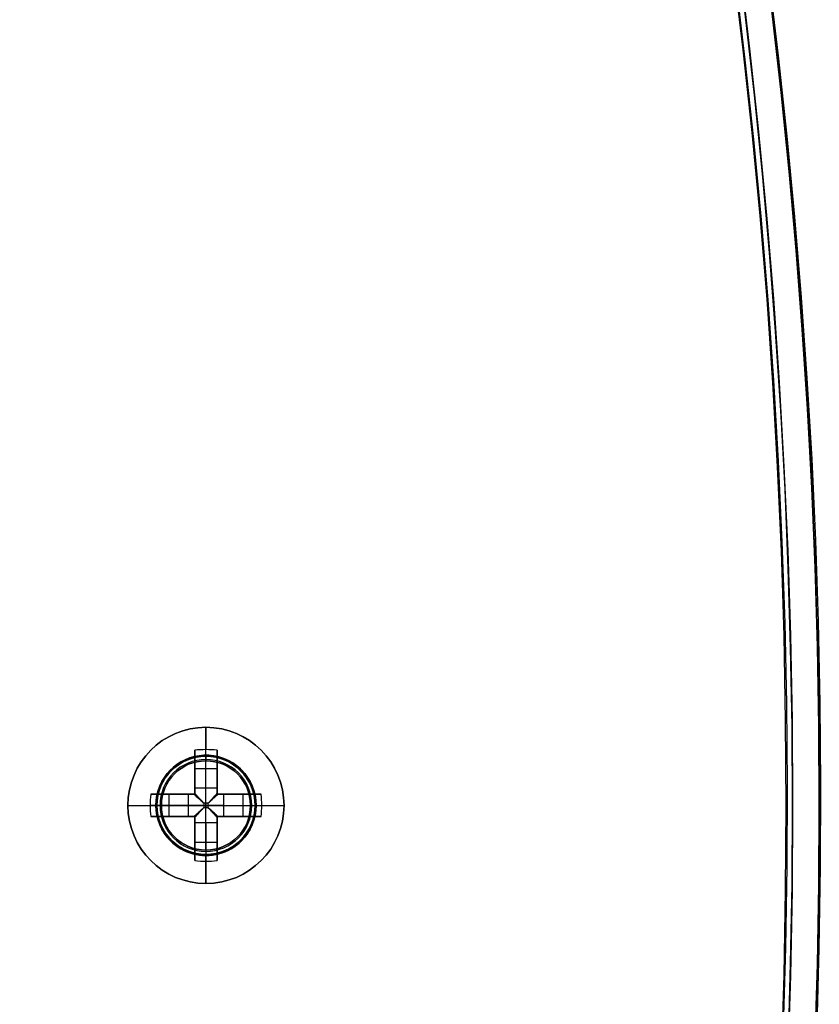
# Model space of a CAD drawing. Header units: millimetres. Extents: x -83 to 676, y -83 to 676.
# Tile 602 of 656: x 557 to 593, y 288 to 332. Entities that reach past the tile are written whole.
import ezdxf

# ---------------------------------------------------------------- set-up
doc = ezdxf.new("R2010")
doc.units = ezdxf.units.MM
doc.header["$MEASUREMENT"] = 0
doc.layers.add('IGES level 0', color=7, linetype='Continuous', true_color=0xff7878)

msp = doc.modelspace()

# ---------------------------------------------------------------- linework, layer by layer
at = {"layer": 'IGES level 0', "color": 1, "true_color": 0xff0808}
for p, q in [((565.5, 298.7, 47), (565.5, 300, 47)), ((565, 297.286, 47.463), (565, 298.975, 49.13)), ((565, 298.975, 49.13), (565, 297.286, 47.463)), ((565.5, 297.286, 47.463), (565.5, 299, 49.155)), ((566, 298.975, 49.13), (566, 297.286, 47.463)), ((566, 297.286, 47.463), (566, 298.975, 49.13)), ((565, 297, 48.699), (565, 298.538, 48.699)), ((565.5, 298.5, 46.8), (565.5, 298.5, 39)), ((565.5, 294.5, 39), (565.5, 298.5, 39)), ((565.5, 298.5, 39), (565.5, 298.5, 46.8)), ((566, 298.538, 48.699), (566, 297, 48.699)), ((565, 298.156, 48.322), (566, 298.156, 48.322)), ((565, 297.987, 48.155), (565, 297.987, 49.83)), ((566, 297.987, 48.155), (566, 297.987, 49.83)), ((565, 297.286, 47.463), (566, 297.286, 47.463)), ((565, 297.286, 47.463), (566, 297.286, 47.463)), ((563.025, 297, 49.13), (564.714, 297, 47.463)), ((564.714, 297, 47.463), (563.025, 297, 49.13)), ((563.462, 297, 48.699), (565, 297, 48.699)), ((563.844, 296, 48.322), (563.844, 297, 48.322)), ((564.013, 297, 48.155), (564.013, 297, 49.83)), ((564.714, 296, 47.463), (564.714, 297, 47.463)), ((564.714, 296, 47.463), (564.714, 297, 47.463)), ((565, 297, 50.128), (565, 297, 47.27)), ((565, 297, 47.27), (565, 297, 50.128)), ((566, 297, 50.128), (566, 297, 47.27)), ((566, 297, 48.699), (567.538, 297, 48.699)), ((566, 297, 47.27), (566, 297, 50.128)), ((566.286, 297, 47.463), (567.975, 297, 49.13)), ((566.286, 297, 47.463), (566.286, 296, 47.463)), ((567.975, 297, 49.13), (566.286, 297, 47.463)), ((566.286, 297, 47.463), (566.286, 296, 47.463)), ((566.987, 297, 48.155), (566.987, 297, 49.83)), ((567.156, 297, 48.322), (567.156, 296, 48.322)), ((562, 296.5, 47), (563.3, 296.5, 47)), ((564.714, 296.5, 47.463), (563, 296.5, 49.155)), ((563.5, 296.5, 46.8), (563.5, 296.5, 39)), ((563.5, 296.5, 39), (567.5, 296.5, 39)), ((565.598, 296.598, 47.18), (565.402, 296.598, 47.18)), ((565.402, 296.598, 47.18), (565.402, 296.402, 47.18)), ((565.402, 296.598, 47.18), (565.402, 296.402, 47.18)), ((565.598, 296.598, 47.18), (565.402, 296.598, 47.18)), ((565.402, 296.5, 47.18), (565.598, 296.5, 47.18)), ((565.402, 296.402, 47.18), (565.598, 296.402, 47.18)), ((565.402, 296.402, 47.18), (565.598, 296.402, 47.18)), ((565.5, 296.598, 47.18), (565.5, 296.402, 47.18)), ((565.598, 296.402, 47.18), (565.598, 296.598, 47.18)), ((565.598, 296.402, 47.18), (565.598, 296.598, 47.18)), ((566.286, 296.5, 47.463), (568, 296.5, 49.155)), ((567.5, 296.5, 46.8), (567.5, 296.5, 39)), ((567.7, 296.5, 47), (569, 296.5, 47)), ((564.714, 296, 47.463), (563.025, 296, 49.13)), ((563.025, 296, 49.13), (564.714, 296, 47.463)), ((565, 296, 48.699), (563.462, 296, 48.699)), ((564.013, 296, 48.155), (564.013, 296, 49.83)), ((565, 296, 50.128), (565, 296, 47.27)), ((565, 296, 47.27), (565, 296, 50.128)), ((565, 294.462, 48.699), (565, 296, 48.699)), ((566, 296, 50.128), (566, 296, 47.27)), ((566, 296, 48.699), (566, 294.462, 48.699)), ((566, 296, 47.27), (566, 296, 50.128)), ((567.538, 296, 48.699), (566, 296, 48.699)), ((567.975, 296, 49.13), (566.286, 296, 47.463)), ((566.286, 296, 47.463), (567.975, 296, 49.13)), ((566.987, 296, 48.155), (566.987, 296, 49.83)), ((565, 294.025, 49.13), (565, 295.714, 47.463)), ((566, 295.714, 47.463), (565, 295.714, 47.463)), ((565, 295.714, 47.463), (565, 294.025, 49.13)), ((566, 295.714, 47.463), (565, 295.714, 47.463)), ((565.5, 295.714, 47.463), (565.5, 294, 49.155)), ((566, 295.714, 47.463), (566, 294.025, 49.13)), ((566, 294.025, 49.13), (566, 295.714, 47.463)), ((565, 295.013, 48.155), (565, 295.013, 49.83)), ((566, 295.013, 48.155), (566, 295.013, 49.83)), ((566, 294.844, 48.322), (565, 294.844, 48.322)), ((565.5, 294.5, 39), (565.5, 294.5, 46.8)), ((565.5, 294.5, 46.8), (565.5, 294.5, 39)), ((565.5, 293, 47), (565.5, 294.3, 47))]:
    msp.add_line(p, q, dxfattribs=at)
at = {"layer": 'IGES level 0', "color": 124, "true_color": 0x1aa180}
for p, q in [((566.082, 298.673, 45.8), (566.082, 298.673, 47)), ((563.327, 297.082, 45.8), (563.327, 297.082, 47)), ((563.327, 297.082, 47), (563.327, 297.082, 45.8)), ((567.673, 295.918, 47), (567.673, 295.918, 45.8)), ((567.673, 295.918, 45.8), (567.673, 295.918, 47)), ((564.918, 294.327, 45.8), (564.918, 294.327, 47))]:
    msp.add_line(p, q, dxfattribs=at)
at = {"layer": 'IGES level 0', "color": 153, "true_color": 0x5393cf}
for centre in [(296.5, 296.5), (296.5, 296.5, -1.2)]:
    msp.add_circle(centre, 296.5, dxfattribs=at)
at = {"layer": 'IGES level 0'}
for centre, radius in [((296.5, 296.5, 47), 296.5), ((296.5, 296.5), 296.5), ((296.5, 296.5, 47), 295.3), ((296.5, 296.5), 295.3)]:
    msp.add_circle(centre, radius, dxfattribs=at)
at = {"layer": 'IGES level 0', "color": 124, "true_color": 0x1aa180}
for centre, radius in [((296.5, 296.5, 47), 295), ((296.5, 296.5, 45.8), 295), ((565.5, 296.5, 47), 2.25), ((565.5, 296.5, 45.8), 2.25)]:
    msp.add_circle(centre, radius, dxfattribs=at)
at = {"layer": 'IGES level 0', "color": 1, "true_color": 0xff0808}
for centre, radius in [((565.5, 296.5, 47), 3.5), ((565.5, 296.5, 47), 2.2), ((565.5, 296.5, 39), 2)]:
    msp.add_circle(centre, radius, dxfattribs=at)
at = {"layer": 'IGES level 0', "color": 153, "true_color": 0x5393cf}
for centre, start, end in [((296.5, 296.5, -1.2), 345, 165), ((296.5, 296.5), 345, 165), ((296.5, 296.5, -0.6), 345, 165), ((296.5, 296.5, -1.2), 165, 345), ((296.5, 296.5), 165, 345), ((296.5, 296.5, -0.6), 165, 345)]:
    msp.add_arc(centre, 296.5, start, end, dxfattribs=at)
at = {"layer": 'IGES level 0', "color": 124, "true_color": 0x1aa180}
for centre, radius, start, end in [((296.5, 296.5, 45.8), 295, 345, 165), ((296.5, 296.5, 47), 295, 345, 165), ((296.5, 296.5, 46.4), 295, 345, 165), ((296.5, 296.5, 45.8), 295, 165, 345), ((296.5, 296.5, 47), 295, 165, 345), ((296.5, 296.5, 46.4), 295, 165, 345), ((565.5, 296.5, 45.8), 2.25, 345, 165), ((565.5, 296.5, 47), 2.25, 345, 165), ((565.5, 296.5, 46.4), 2.25, 345, 165), ((565.5, 296.5, 45.8), 2.25, 165, 345), ((565.5, 296.5, 47), 2.25, 165, 345), ((565.5, 296.5, 46.4), 2.25, 165, 345)]:
    msp.add_arc(centre, radius, start, end, dxfattribs=at)
at = {"layer": 'IGES level 0'}
for centre, radius in [((296.5, 296.5), 296.5), ((296.5, 296.5, 47), 296.5), ((296.5, 296.5, 23.5), 296.5), ((296.5, 296.5, 47), 295.3), ((296.5, 296.5), 295.3), ((296.5, 296.5, 23.5), 295.3)]:
    msp.add_arc(centre, radius, 225, 45, dxfattribs=at)
at = {"layer": 'IGES level 0', "color": 1, "true_color": 0xff0808}
for centre, radius, start, end in [((565.5, 296.5, 47), 3.5, 0, 180), ((565.5, 296.5, 47), 2.2, 90, 270), ((565.5, 296.5, 46.941), 2.059, 90, 270), ((565.5, 296.5, 39), 2, 90, 270), ((565.5, 296.5, 46.8), 2, 90, 270), ((565.5, 296.5, 42.9), 2, 90, 270), ((565.5, 296.5, 46.8), 2, 90, 270), ((565.5, 296.5, 47), 2.2, 270, 90), ((565.5, 296.5, 46.941), 2.059, 270, 90), ((565.5, 296.5, 46.8), 2, 270, 90), ((565.5, 296.5, 39), 2, 270, 90), ((565.5, 296.5, 46.8), 2, 270, 90), ((565.5, 296.5, 42.9), 2, 270, 90), ((565.5, 296.5, 47), 3.5, 180, 0)]:
    msp.add_arc(centre, radius, start, end, dxfattribs=at)
at = {"layer": 'IGES level 0', "color": 1, "true_color": 0xff0808, "extrusion": (1, 0, 0)}
for centre, radius, start, end in [((296.5, 46.686, 565.5), 3.514, 5.1275, 44.6488), ((296.5, 46.686, 565), 3.478, 44.6488, 81.7352), ((296.5, 46.686, 565), 3.478, 44.6488, 81.7352), ((296.5, 46.686, 566), 3.478, 44.6488, 81.7352), ((298.7, 46.8, 565.5), 0.2, 90, 180), ((298.7, 46.8, 565.5), 0.2, 90, 180), ((296.598, 48.16, 565), 0.98, 296.5596, 314.6488), ((296.598, 48.16, 565), 0.98, 296.5596, 314.6488), ((296.598, 48.16, 565.5), 0.98, 270, 314.6488), ((296.598, 48.16, 566), 0.98, 296.5596, 314.6488), ((296.402, 48.16, 565.5), 0.98, 225.3512, 270), ((296.402, 48.16, 566), 0.98, 225.3512, 243.4404), ((296.402, 48.16, 566), 0.98, 225.3512, 243.4404), ((294.3, 46.8, 565.5), 0.2, 0, 90), ((296.5, 46.686, 565.5), 3.514, 135.3512, 174.8725)]:
    msp.add_arc(centre, radius, start, end, dxfattribs=at)
at = {"layer": 'IGES level 0', "color": 1, "true_color": 0xff0808, "extrusion": (-9.0207e-15, -0.70276, 0.711427)}
msp.add_arc((565.5, 243.747, -175.155), 3.514, 81.8199, 98.1801, dxfattribs=at)
at = {"layer": 'IGES level 0', "color": 1, "true_color": 0xff0808, "extrusion": (1.24501e-14, -0.70276, 0.711427)}
msp.add_arc((565.5, 243.747, -175.155), 3.514, 81.8199, 98.1801, dxfattribs=at)
at = {"layer": 'IGES level 0', "color": 1, "true_color": 0xff0808, "extrusion": (1, -2.83936e-13, -5.61904e-13)}
msp.add_arc((296.5, 46.686, 566), 3.478, 44.6488, 81.7352, dxfattribs=at)
at = {"layer": 'IGES level 0', "color": 1, "true_color": 0xff0808, "extrusion": (1, 1.08635e-11, -1.51716e-11)}
msp.add_arc((296.598, 48.16, 566), 0.98, 296.5596, 314.6488, dxfattribs=at)
at = {"layer": 'IGES level 0', "color": 1, "true_color": 0xff0808, "extrusion": (0.70276, 3.42943e-15, 0.711427)}
msp.add_arc((296.5, -369.503, 430.624), 3.514, 81.8199, 98.1801, dxfattribs=at)
at = {"layer": 'IGES level 0', "color": 1, "true_color": 0xff0808, "extrusion": (0.70276, 7.45152e-13, 0.711427)}
msp.add_arc((296.5, -369.503, 430.624), 3.514, 81.8199, 90, dxfattribs=at)
at = {"layer": 'IGES level 0', "color": 1, "true_color": 0xff0808, "extrusion": (-1.41968e-13, 1, 2.80952e-13)}
msp.add_arc((-565.5, 46.686, 297), 3.478, 44.6488, 81.7352, dxfattribs=at)
at = {"layer": 'IGES level 0', "color": 1, "true_color": 0xff0808, "extrusion": (1.41968e-13, 1, -2.80952e-13)}
for centre in [(-565.5, 46.686, 297), (-565.5, 46.686, 296)]:
    msp.add_arc(centre, 3.478, 44.6488, 81.7352, dxfattribs=at)
at = {"layer": 'IGES level 0', "color": 1, "true_color": 0xff0808, "extrusion": (0, 1, 0)}
for centre, radius, start, end in [((-565.402, 48.16, 297), 0.98, 296.5596, 314.6488), ((-565.5, 46.686, 297), 3.478, 98.2648, 135.3512), ((-565.5, 46.686, 297), 3.478, 98.2648, 135.3512), ((-565.598, 48.16, 297), 0.98, 225.3512, 243.4404), ((-565.598, 48.16, 297), 0.98, 225.3512, 243.4404), ((-565.5, 46.686, 296.5), 3.514, 5.1275, 44.6488), ((-565.402, 48.16, 296.5), 0.98, 270, 314.6488), ((-565.598, 48.16, 296.5), 0.98, 225.3512, 270), ((-565.5, 46.686, 296.5), 3.514, 135.3512, 174.8725), ((-565.5, 46.686, 296.5), 3.514, 135.3512, 174.8725), ((-565.5, 46.686, 296), 3.478, 44.6488, 81.7352), ((-565.402, 48.16, 296), 0.98, 296.5596, 314.6488), ((-565.5, 46.686, 296), 3.478, 98.2648, 135.3512), ((-565.5, 46.686, 296), 3.478, 98.2648, 135.3512), ((-565.598, 48.16, 296), 0.98, 225.3512, 243.4404)]:
    msp.add_arc(centre, radius, start, end, dxfattribs=at)
at = {"layer": 'IGES level 0', "color": 1, "true_color": 0xff0808, "extrusion": (-2.71587e-12, 1, -3.7929e-12)}
msp.add_arc((-565.402, 48.16, 297), 0.98, 296.5596, 314.6488, dxfattribs=at)
at = {"layer": 'IGES level 0', "color": 1, "true_color": 0xff0808, "extrusion": (0.689371, -0.689371, -0.222565)}
msp.add_arc((609.526, 88.334, 174.397), 0.08, 257.4403, 282.5475, dxfattribs=at)
at = {"layer": 'IGES level 0', "color": 1, "true_color": 0xff0808, "extrusion": (0.702705, -0.702705, -0.111406)}
msp.add_arc((609.526, 68.13, 183.426), 0.08, 263.7148, 276.3569, dxfattribs=at)
at = {"layer": 'IGES level 0', "color": 1, "true_color": 0xff0808, "extrusion": (0.702705, 0.702705, 0.111406)}
msp.add_arc((-190.212, -20.965, 611.333), 0.08, 263.6431, 276.2852, dxfattribs=at)
at = {"layer": 'IGES level 0', "color": 1, "true_color": 0xff0808, "extrusion": (0.689371, 0.689371, 0.222565)}
msp.add_arc((-190.212, -89.66, 605.282), 0.08, 257.4525, 282.5597, dxfattribs=at)
at = {"layer": 'IGES level 0', "color": 1, "true_color": 0xff0808, "extrusion": (-0.70276, -3.42971e-15, 0.711427)}
msp.add_arc((-296.5, 435.121, -364.197), 3.514, 81.8199, 98.1801, dxfattribs=at)
at = {"layer": 'IGES level 0', "color": 1, "true_color": 0xff0808, "extrusion": (-0.70276, -6.55973e-13, 0.711427)}
msp.add_arc((-296.5, 435.121, -364.197), 3.514, 90, 98.1801, dxfattribs=at)
at = {"layer": 'IGES level 0', "color": 1, "true_color": 0xff0808, "extrusion": (-4.98371e-13, 1, 2.31211e-13)}
msp.add_arc((-565.5, 46.686, 296.5), 3.514, 5.1275, 44.6488, dxfattribs=at)
at = {"layer": 'IGES level 0', "color": 1, "true_color": 0xff0808, "extrusion": (0.70276, 3.40786e-13, 0.711427)}
msp.add_arc((296.5, -369.503, 430.624), 3.514, 90, 98.1801, dxfattribs=at)
at = {"layer": 'IGES level 0', "color": 1, "true_color": 0xff0808, "extrusion": (2.1883e-10, 1, 2.88118e-11)}
msp.add_arc((-563.3, 46.8, 296.5), 0.2, 90, 180, dxfattribs=at)
at = {"layer": 'IGES level 0', "color": 1, "true_color": 0xff0808, "extrusion": (0.702705, 0.702705, -0.111406)}
msp.add_arc((-190.212, 114.844, 600.13), 0.08, 263.7148, 276.3569, dxfattribs=at)
at = {"layer": 'IGES level 0', "color": 1, "true_color": 0xff0808, "extrusion": (0.702705, -0.702705, 0.111406)}
msp.add_arc((609.526, 25.748, 194.629), 0.08, 263.6431, 276.2852, dxfattribs=at)
at = {"layer": 'IGES level 0', "color": 1, "true_color": 0xff0808, "extrusion": (2.18833e-10, 1, -2.88116e-11)}
msp.add_arc((-567.7, 46.8, 296.5), 0.2, 360, 90, dxfattribs=at)
at = {"layer": 'IGES level 0', "color": 1, "true_color": 0xff0808, "extrusion": (-0.70276, -7.04857e-13, 0.711427)}
msp.add_arc((-296.5, 435.121, -364.197), 3.514, 81.8199, 90, dxfattribs=at)
at = {"layer": 'IGES level 0', "color": 1, "true_color": 0xff0808, "extrusion": (2.71587e-12, 1, 3.7929e-12)}
msp.add_arc((-565.402, 48.16, 296), 0.98, 296.5596, 314.6488, dxfattribs=at)
at = {"layer": 'IGES level 0', "color": 1, "true_color": 0xff0808, "extrusion": (1, -2.83936e-13, 5.61904e-13)}
for centre in [(296.5, 46.686, 565), (296.5, 46.686, 566), (296.5, 46.686, 566)]:
    msp.add_arc(centre, 3.478, 98.2648, 135.3512, dxfattribs=at)
at = {"layer": 'IGES level 0', "color": 1, "true_color": 0xff0808, "extrusion": (1, 2.83936e-13, -5.61904e-13)}
msp.add_arc((296.5, 46.686, 565), 3.478, 98.2648, 135.3512, dxfattribs=at)
at = {"layer": 'IGES level 0', "color": 1, "true_color": 0xff0808, "extrusion": (1, 5.43174e-12, 7.5858e-12)}
msp.add_arc((296.402, 48.16, 565), 0.98, 225.3512, 243.4404, dxfattribs=at)
at = {"layer": 'IGES level 0', "color": 1, "true_color": 0xff0808, "extrusion": (1, -5.43174e-12, -7.5858e-12)}
msp.add_arc((296.402, 48.16, 565), 0.98, 225.3512, 243.4404, dxfattribs=at)
at = {"layer": 'IGES level 0', "color": 1, "true_color": 0xff0808, "extrusion": (0.689371, 0.689371, -0.222565)}
msp.add_arc((-190.212, 181.658, 583.194), 0.08, 257.4403, 282.5475, dxfattribs=at)
at = {"layer": 'IGES level 0', "color": 1, "true_color": 0xff0808, "extrusion": (0.689371, -0.689371, 0.222565)}
msp.add_arc((609.526, 3.665, 196.485), 0.08, 257.4525, 282.5597, dxfattribs=at)
at = {"layer": 'IGES level 0', "color": 1, "true_color": 0xff0808, "extrusion": (2.71587e-12, 1, -3.7929e-12)}
msp.add_arc((-565.598, 48.16, 296), 0.98, 225.3512, 243.4404, dxfattribs=at)
at = {"layer": 'IGES level 0', "color": 1, "true_color": 0xff0808, "extrusion": (1, -1.37232e-12, -1.37232e-12)}
msp.add_arc((294.3, 46.8, 565.5), 0.2, 360, 90, dxfattribs=at)
at = {"layer": 'IGES level 0', "color": 1, "true_color": 0xff0808, "extrusion": (-1.24501e-14, 0.70276, 0.711427)}
msp.add_arc((-565.5, -178.129, 241.582), 3.514, 81.8199, 98.1801, dxfattribs=at)
at = {"layer": 'IGES level 0', "color": 1, "true_color": 0xff0808, "extrusion": (4.8968e-14, 0.70276, 0.711427)}
msp.add_arc((-565.5, -178.129, 241.582), 3.514, 81.8199, 98.1801, dxfattribs=at)
at = {"layer": 'IGES level 0', "color": 1, "true_color": 0xff0808}
for points in [[(564.964, 297, 47.283), (564.976, 297, 47.277), (564.988, 297, 47.273), (565, 297, 47.27)], [(565, 297, 47.27), (565, 297.012, 47.273), (565, 297.024, 47.277), (565, 297.036, 47.283)], [(566, 297.036, 47.283), (566, 297.024, 47.277), (566, 297.012, 47.273), (566, 297, 47.27)], [(566, 297, 47.27), (566.012, 297, 47.273), (566.024, 297, 47.277), (566.036, 297, 47.283)], [(565, 296, 47.27), (564.988, 296, 47.273), (564.976, 296, 47.277), (564.964, 296, 47.283)], [(565, 295.964, 47.283), (565, 295.976, 47.277), (565, 295.988, 47.273), (565, 296, 47.27)], [(566, 296, 47.27), (566, 295.988, 47.273), (566, 295.976, 47.277), (566, 295.964, 47.283)], [(566.036, 296, 47.283), (566.024, 296, 47.277), (566.012, 296, 47.273), (566, 296, 47.27)]]:
    msp.add_open_spline(points, degree=3, dxfattribs=at)
for points, knots in [([(565, 297, 47.27), (564.993, 297, 47.272), (564.986, 297, 47.274), (564.974, 297, 47.279), (564.969, 297, 47.281), (564.964, 297, 47.283)], [0, 0, 0, 0, 0.00002195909, 0.00002195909, 0.0000380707, 0.0000380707, 0.0000380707, 0.0000380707]), ([(564.964, 297, 47.283), (565.009, 296.959, 47.261), (565.055, 296.917, 47.242), (565.15, 296.829, 47.212), (565.199, 296.784, 47.2), (565.3, 296.692, 47.184), (565.351, 296.645, 47.18), (565.402, 296.598, 47.18)], [0, 0, 0, 0, 0.320257, 0.320257, 0.655825, 0.655825, 1, 1, 1, 1]), ([(564.964, 297, 47.283), (564.98, 296.985, 47.275), (564.997, 296.97, 47.268), (565.031, 296.939, 47.253), (565.048, 296.923, 47.246), (565.083, 296.891, 47.233), (565.101, 296.874, 47.227), (565.135, 296.843, 47.217), (565.151, 296.828, 47.212), (565.185, 296.798, 47.204), (565.202, 296.781, 47.2), (565.239, 296.748, 47.193), (565.257, 296.731, 47.191), (565.295, 296.696, 47.186), (565.316, 296.677, 47.183), (565.356, 296.641, 47.181), (565.376, 296.622, 47.18), (565.399, 296.601, 47.18), (565.4, 296.599, 47.18), (565.402, 296.598, 47.18)], [0, 0, 0, 0, 0.129053, 0.129053, 0.256755, 0.256755, 0.38469, 0.38469, 0.5, 0.5, 0.626455, 0.626455, 0.749753, 0.749753, 0.874877, 0.874877, 0.989347, 0.989347, 1, 1, 1, 1]), ([(564.998, 297, 47.271), (565.034, 296.961, 47.253), (565.094, 296.895, 47.228), (565.155, 296.829, 47.211), (565.179, 296.803, 47.206)], [0.0440598, 0.0440598, 0.0440598, 0.0440598, 0.3202573, 0.497, 0.497, 0.497, 0.497]), ([(565.402, 296.598, 47.18), (565.384, 296.618, 47.18), (565.366, 296.637, 47.18), (565.332, 296.675, 47.183), (565.315, 296.693, 47.184), (565.282, 296.729, 47.189), (565.266, 296.746, 47.191), (565.235, 296.78, 47.197), (565.22, 296.797, 47.2), (565.197, 296.821, 47.206), (565.19, 296.829, 47.208), (565.167, 296.853, 47.214), (565.152, 296.87, 47.218), (565.122, 296.903, 47.229), (565.107, 296.92, 47.234), (565.077, 296.952, 47.246), (565.062, 296.968, 47.253), (565.033, 297, 47.266), (565.018, 297.016, 47.273), (565.003, 297.032, 47.282), (565.002, 297.034, 47.282), (565, 297.036, 47.283)], [0, 0, 0, 0, 0.101614, 0.101614, 0.209673, 0.209673, 0.321553, 0.321553, 0.439036, 0.439036, 0.5, 0.5, 0.625, 0.625, 0.744934, 0.744934, 0.864797, 0.864797, 0.986554, 0.986554, 1, 1, 1, 1]), ([(565, 297.036, 47.283), (565, 297.029, 47.28), (565, 297.022, 47.277), (565, 297.01, 47.273), (565, 297.005, 47.271), (565, 297, 47.27)], [0, 0, 0, 0, 0.00002297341, 0.00002297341, 0.0000380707, 0.0000380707, 0.0000380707, 0.0000380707]), ([(566, 297.036, 47.283), (565.985, 297.02, 47.275), (565.97, 297.003, 47.268), (565.939, 296.969, 47.253), (565.923, 296.952, 47.246), (565.891, 296.917, 47.233), (565.874, 296.899, 47.227), (565.843, 296.865, 47.217), (565.828, 296.849, 47.212), (565.798, 296.815, 47.204), (565.781, 296.798, 47.2), (565.748, 296.761, 47.193), (565.731, 296.743, 47.191), (565.696, 296.705, 47.186), (565.677, 296.684, 47.183), (565.641, 296.644, 47.181), (565.622, 296.624, 47.18), (565.601, 296.601, 47.18), (565.599, 296.6, 47.18), (565.598, 296.598, 47.18)], [0, 0, 0, 0, 0.1290525, 0.1290525, 0.2567545, 0.2567545, 0.3846897, 0.3846897, 0.5, 0.5, 0.6264552, 0.6264552, 0.7497533, 0.7497533, 0.8748767, 0.8748767, 0.9893473, 0.9893473, 1, 1, 1, 1]), ([(566, 297.036, 47.283), (565.959, 296.991, 47.261), (565.917, 296.945, 47.242), (565.829, 296.85, 47.212), (565.784, 296.801, 47.2), (565.692, 296.7, 47.184), (565.645, 296.649, 47.18), (565.598, 296.598, 47.18)], [0, 0, 0, 0, 0.320257, 0.320257, 0.655825, 0.655825, 1, 1, 1, 1]), ([(565.598, 296.598, 47.18), (565.618, 296.616, 47.18), (565.637, 296.634, 47.18), (565.675, 296.668, 47.183), (565.693, 296.685, 47.184), (565.729, 296.718, 47.189), (565.746, 296.734, 47.191), (565.78, 296.765, 47.197), (565.797, 296.78, 47.2), (565.821, 296.803, 47.206), (565.829, 296.81, 47.208), (565.853, 296.833, 47.214), (565.87, 296.848, 47.218), (565.903, 296.878, 47.229), (565.92, 296.893, 47.234), (565.952, 296.923, 47.246), (565.968, 296.938, 47.253), (566, 296.967, 47.266), (566.016, 296.982, 47.273), (566.032, 296.997, 47.282), (566.034, 296.998, 47.282), (566.036, 297, 47.283)], [0, 0, 0, 0, 0.101614, 0.101614, 0.209673, 0.209673, 0.321553, 0.321553, 0.439036, 0.439036, 0.5, 0.5, 0.625, 0.625, 0.744934, 0.744934, 0.864797, 0.864797, 0.986554, 0.986554, 1, 1, 1, 1]), ([(566, 297.002, 47.271), (565.961, 296.966, 47.253), (565.895, 296.906, 47.228), (565.829, 296.845, 47.211), (565.803, 296.821, 47.206)], [0.0440597, 0.0440597, 0.0440597, 0.0440597, 0.3202573, 0.497, 0.497, 0.497, 0.497]), ([(566, 297, 47.27), (566, 297.007, 47.272), (566, 297.014, 47.274), (566, 297.026, 47.279), (566, 297.031, 47.281), (566, 297.036, 47.283)], [0, 0, 0, 0, 0.00002195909, 0.00002195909, 0.0000380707, 0.0000380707, 0.0000380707, 0.0000380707]), ([(566.036, 297, 47.283), (566.029, 297, 47.28), (566.022, 297, 47.277), (566.01, 297, 47.273), (566.005, 297, 47.271), (566, 297, 47.27)], [0, 0, 0, 0, 0.00002297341, 0.00002297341, 0.0000380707, 0.0000380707, 0.0000380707, 0.0000380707]), ([(565.402, 296.402, 47.18), (565.382, 296.384, 47.18), (565.363, 296.366, 47.18), (565.325, 296.332, 47.183), (565.307, 296.315, 47.184), (565.271, 296.282, 47.189), (565.254, 296.266, 47.191), (565.22, 296.235, 47.197), (565.203, 296.22, 47.2), (565.179, 296.197, 47.206), (565.171, 296.19, 47.208), (565.147, 296.167, 47.214), (565.13, 296.152, 47.218), (565.097, 296.122, 47.229), (565.08, 296.107, 47.234), (565.048, 296.077, 47.246), (565.032, 296.062, 47.253), (565, 296.033, 47.266), (564.984, 296.018, 47.273), (564.968, 296.003, 47.282), (564.966, 296.002, 47.282), (564.964, 296, 47.283)], [0, 0, 0, 0, 0.101614, 0.101614, 0.209673, 0.209673, 0.321553, 0.321553, 0.439036, 0.439036, 0.5, 0.5, 0.625, 0.625, 0.744934, 0.744934, 0.864797, 0.864797, 0.986554, 0.986554, 1, 1, 1, 1]), ([(565, 295.964, 47.283), (565.015, 295.98, 47.275), (565.03, 295.997, 47.268), (565.061, 296.031, 47.253), (565.077, 296.048, 47.246), (565.109, 296.083, 47.233), (565.126, 296.101, 47.227), (565.157, 296.135, 47.217), (565.172, 296.151, 47.212), (565.202, 296.185, 47.204), (565.219, 296.202, 47.2), (565.252, 296.239, 47.193), (565.269, 296.257, 47.191), (565.304, 296.295, 47.186), (565.323, 296.316, 47.183), (565.359, 296.356, 47.181), (565.378, 296.376, 47.18), (565.399, 296.399, 47.18), (565.401, 296.4, 47.18), (565.402, 296.402, 47.18)], [0, 0, 0, 0, 0.1290525, 0.1290525, 0.2567545, 0.2567545, 0.3846897, 0.3846897, 0.5, 0.5, 0.6264552, 0.6264552, 0.7497533, 0.7497533, 0.8748767, 0.8748767, 0.9893473, 0.9893473, 1, 1, 1, 1]), ([(565, 295.964, 47.283), (565.041, 296.009, 47.261), (565.083, 296.055, 47.242), (565.171, 296.15, 47.212), (565.216, 296.199, 47.2), (565.308, 296.3, 47.184), (565.355, 296.351, 47.18), (565.402, 296.402, 47.18)], [0, 0, 0, 0, 0.320257, 0.320257, 0.655825, 0.655825, 1, 1, 1, 1]), ([(565, 295.998, 47.271), (565.039, 296.034, 47.253), (565.105, 296.094, 47.228), (565.171, 296.155, 47.211), (565.197, 296.179, 47.206)], [0.0440597, 0.0440597, 0.0440597, 0.0440597, 0.3202573, 0.497, 0.497, 0.497, 0.497]), ([(566.036, 296, 47.283), (566.02, 296.015, 47.275), (566.003, 296.03, 47.268), (565.969, 296.061, 47.253), (565.952, 296.077, 47.246), (565.917, 296.109, 47.233), (565.899, 296.126, 47.227), (565.865, 296.157, 47.217), (565.849, 296.172, 47.212), (565.815, 296.202, 47.204), (565.798, 296.219, 47.2), (565.761, 296.252, 47.193), (565.743, 296.269, 47.191), (565.705, 296.304, 47.186), (565.684, 296.323, 47.183), (565.644, 296.359, 47.181), (565.624, 296.378, 47.18), (565.601, 296.399, 47.18), (565.6, 296.401, 47.18), (565.598, 296.402, 47.18)], [0, 0, 0, 0, 0.1290525, 0.1290525, 0.2567545, 0.2567545, 0.3846897, 0.3846897, 0.5, 0.5, 0.6264552, 0.6264552, 0.7497533, 0.7497533, 0.8748767, 0.8748767, 0.9893473, 0.9893473, 1, 1, 1, 1]), ([(565.598, 296.402, 47.18), (565.616, 296.382, 47.18), (565.634, 296.363, 47.18), (565.668, 296.325, 47.183), (565.685, 296.307, 47.184), (565.718, 296.271, 47.189), (565.734, 296.254, 47.191), (565.765, 296.22, 47.197), (565.78, 296.203, 47.2), (565.803, 296.179, 47.206), (565.81, 296.171, 47.208), (565.833, 296.147, 47.214), (565.848, 296.13, 47.218), (565.878, 296.097, 47.229), (565.893, 296.08, 47.234), (565.923, 296.048, 47.246), (565.938, 296.032, 47.253), (565.967, 296, 47.266), (565.982, 295.984, 47.273), (565.997, 295.968, 47.282), (565.998, 295.966, 47.282), (566, 295.964, 47.283)], [0, 0, 0, 0, 0.101614, 0.101614, 0.209673, 0.209673, 0.321553, 0.321553, 0.439036, 0.439036, 0.5, 0.5, 0.625, 0.625, 0.744934, 0.744934, 0.864797, 0.864797, 0.986554, 0.986554, 1, 1, 1, 1]), ([(566.036, 296, 47.283), (565.991, 296.041, 47.261), (565.945, 296.083, 47.242), (565.85, 296.171, 47.212), (565.801, 296.216, 47.2), (565.7, 296.308, 47.184), (565.649, 296.355, 47.18), (565.598, 296.402, 47.18)], [0, 0, 0, 0, 0.320257, 0.320257, 0.655825, 0.655825, 1, 1, 1, 1]), ([(566.002, 296, 47.271), (565.966, 296.039, 47.253), (565.906, 296.105, 47.228), (565.845, 296.171, 47.211), (565.821, 296.197, 47.206)], [0.0440597, 0.0440597, 0.0440597, 0.0440597, 0.3202573, 0.497, 0.497, 0.497, 0.497]), ([(564.964, 296, 47.283), (564.971, 296, 47.28), (564.978, 296, 47.277), (564.99, 296, 47.273), (564.995, 296, 47.271), (565, 296, 47.27)], [0, 0, 0, 0, 0.00002297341, 0.00002297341, 0.0000380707, 0.0000380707, 0.0000380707, 0.0000380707]), ([(565, 296, 47.27), (565, 295.993, 47.272), (565, 295.986, 47.274), (565, 295.974, 47.279), (565, 295.969, 47.281), (565, 295.964, 47.283)], [0, 0, 0, 0, 0.00002195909, 0.00002195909, 0.0000380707, 0.0000380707, 0.0000380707, 0.0000380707]), ([(566, 295.964, 47.283), (566, 295.971, 47.28), (566, 295.978, 47.277), (566, 295.99, 47.273), (566, 295.995, 47.271), (566, 296, 47.27)], [0, 0, 0, 0, 0.00002297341, 0.00002297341, 0.0000380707, 0.0000380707, 0.0000380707, 0.0000380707]), ([(566, 296, 47.27), (566.007, 296, 47.272), (566.014, 296, 47.274), (566.026, 296, 47.279), (566.031, 296, 47.281), (566.036, 296, 47.283)], [0, 0, 0, 0, 0.00002195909, 0.00002195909, 0.0000380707, 0.0000380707, 0.0000380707, 0.0000380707])]:
    msp.add_open_spline(points, degree=3, knots=knots, dxfattribs=at)
for points, weights in [([(565.402, 296.598, 47.18), (565.19, 296.829, 47.18), (565, 297.036, 47.283)], [1, 0.972991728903, 1]), ([(565.598, 296.598, 47.18), (565.829, 296.81, 47.18), (566.036, 297, 47.283)], [1, 0.972991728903, 1]), ([(565.402, 296.402, 47.18), (565.171, 296.19, 47.18), (564.964, 296, 47.283)], [1, 0.972991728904, 1]), ([(565.598, 296.402, 47.18), (565.81, 296.171, 47.18), (566, 295.964, 47.283)], [1, 0.972991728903, 1])]:
    msp.add_rational_spline(points, weights, degree=2, dxfattribs=at)

doc.saveas('drawing.dxf')
